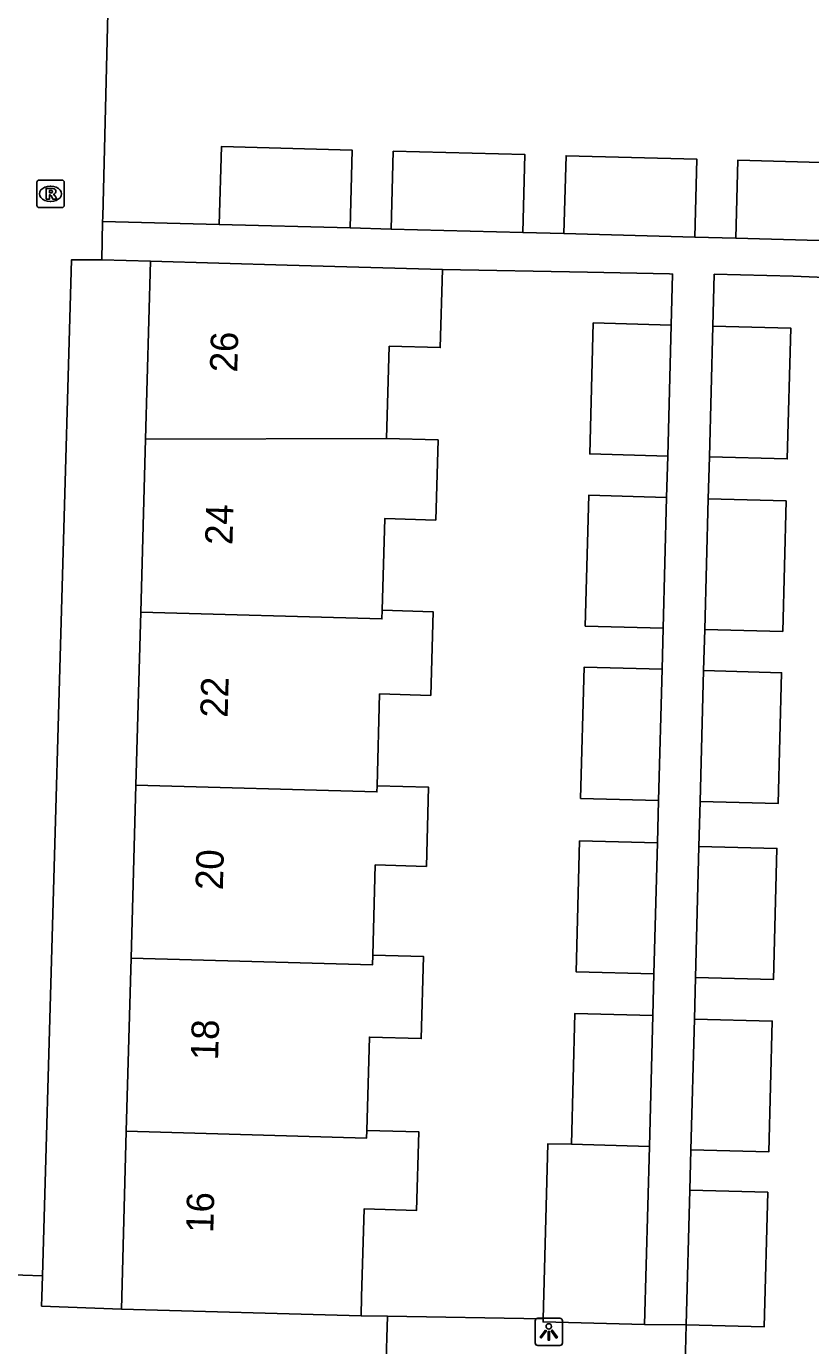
# Model space of a CAD drawing. Extents: x 162082 to 163393, y 388091 to 388632.
# Drawn here: x 162530.45 to 162559.12, y 388248.21 to 388296.46 of the extents above; entities that cross this region are included whole.
import ezdxf

# ---------------------------------------------------------------- set-up
doc = ezdxf.new("R2010")
doc.units = 0
for name, color, linetype in [('IMGEO_Lichtpunt', 7, 'Continuous'), ('IMGEO_Muur', 7, 'Continuous'), ('IMGEO_Pand', 7, 'Continuous'), ('IMGEO_Pand_nummerreeks', 7, 'Continuous'), ('IMGEO_Rijbaan_lokaal_open', 7, 'Continuous'), ('IMGEO_Rioolput', 7, 'Continuous'), ('IMGEO_Voetpad_open', 7, 'Continuous')]:
    doc.layers.add(name, color=color, linetype=linetype)

msp = doc.modelspace()

# ---------------------------------------------------------------- linework, layer by layer
at = {"layer": 'IMGEO_Lichtpunt'}
for p, q in [((162549.046, 388249.12), (162549.046, 388248.313)), ((162549.046, 388249.12), (162549.046, 388248.313)), ((162549.948, 388249.215), (162549.14, 388249.215)), ((162549.948, 388249.215), (162549.14, 388249.215)), ((162550.042, 388248.313), (162550.042, 388249.12)), ((162550.042, 388248.313), (162550.042, 388249.12)), ((162549.14, 388248.219), (162549.948, 388248.219)), ((162549.14, 388248.219), (162549.948, 388248.219))]:
    msp.add_line(p, q, dxfattribs=at)
for points in [[(162549.42, 388248.784), (162549.459, 388248.756), (162549.271, 388248.494), (162549.233, 388248.521), (162549.42, 388248.784)], [(162549.522, 388248.736), (162549.569, 388248.736), (162549.569, 388248.414), (162549.522, 388248.414), (162549.522, 388248.736)], [(162549.632, 388248.756), (162549.67, 388248.783), (162549.857, 388248.521), (162549.818, 388248.493), (162549.632, 388248.756)]]:
    msp.add_lwpolyline(points, dxfattribs=at)
msp.add_circle((162549.545, 388248.918), 0.0994, dxfattribs=at)
for centre, start, end in [((162549.14, 388249.12), 90, 180), ((162549.14, 388249.12), 90, 180), ((162549.948, 388249.12), 0, 90), ((162549.948, 388249.12), 0, 90), ((162549.14, 388248.313), 180, 270), ((162549.14, 388248.313), 180, 270), ((162549.948, 388248.313), 270, 0), ((162549.948, 388248.313), 270, 360)]:
    msp.add_arc(centre, 0.0946, start, end, dxfattribs=at)
at = {"layer": 'IMGEO_Muur'}
msp.add_lwpolyline([(162533.238, 388289.496), (162533.487, 388299.428)], dxfattribs=at)
at = {"layer": 'IMGEO_Pand'}
for points in [[(162537.498, 388289.214), (162537.574, 388292.063), (162542.353, 388291.935), (162542.278, 388289.086)], [(162543.785, 388289.046), (162543.86, 388291.895), (162548.673, 388291.768), (162548.598, 388288.919)], [(162554.885, 388288.751), (162554.961, 388291.6), (162550.176, 388291.728), (162550.1, 388288.879)], [(162561.171, 388288.584), (162561.247, 388291.433), (162556.454, 388291.561), (162556.378, 388288.712)], [(162542.278, 388289.086), (162537.498, 388289.214)], [(162548.598, 388288.919), (162543.785, 388289.046)], [(162550.1, 388288.879), (162554.885, 388288.751)], [(162556.378, 388288.712), (162561.171, 388288.584)], [(162534.803, 388281.363), (162534.984, 388287.867)], [(162534.984, 388287.867), (162539.983, 388287.728), (162545.658, 388287.57)], [(162545.658, 388287.57), (162545.578, 388284.71), (162543.709, 388284.762), (162543.615, 388281.385)], [(162554.021, 388285.537), (162551.172, 388285.613), (162551.044, 388280.822), (162553.893, 388280.746)], [(162553.893, 388280.746), (162554.021, 388285.537)], [(162555.414, 388280.715), (162558.263, 388280.639), (162558.391, 388285.424), (162555.542, 388285.5)], [(162555.542, 388285.5), (162555.414, 388280.715)], [(162543.615, 388281.385), (162534.803, 388281.363)], [(162543.615, 388281.385), (162545.494, 388281.333), (162545.413, 388278.406), (162543.544, 388278.458), (162543.451, 388275.105)], [(162534.627, 388275.035), (162534.803, 388281.363)], [(162553.853, 388279.234), (162551.004, 388279.31), (162550.876, 388274.529), (162553.725, 388274.453)], [(162553.725, 388274.453), (162553.853, 388279.234)], [(162555.246, 388274.408), (162558.095, 388274.332), (162558.222, 388279.108), (162555.373, 388279.184)], [(162555.373, 388279.184), (162555.246, 388274.408)], [(162534.451, 388268.708), (162534.627, 388275.035)], [(162534.627, 388275.035), (162543.442, 388274.789), (162543.451, 388275.105)], [(162543.451, 388275.105), (162545.311, 388275.053), (162545.226, 388271.995), (162543.36, 388272.046), (162543.266, 388268.688)], [(162553.685, 388272.947), (162550.836, 388273.023), (162550.708, 388268.225), (162553.557, 388268.149)], [(162553.557, 388268.149), (162553.685, 388272.947)], [(162555.078, 388268.115), (162557.927, 388268.039), (162558.055, 388272.822), (162555.206, 388272.898)], [(162555.206, 388272.898), (162555.078, 388268.115)], [(162534.275, 388262.38), (162534.451, 388268.708)], [(162534.451, 388268.708), (162543.26, 388268.463), (162543.266, 388268.688)], [(162543.266, 388268.688), (162545.15, 388268.636), (162545.07, 388265.741), (162543.2, 388265.793), (162543.109, 388262.491)], [(162553.516, 388266.598), (162550.667, 388266.674), (162550.539, 388261.889), (162553.388, 388261.813)], [(162553.388, 388261.813), (162553.516, 388266.598)], [(162554.906, 388261.674), (162557.755, 388261.598), (162557.883, 388266.397), (162555.034, 388266.473)], [(162555.034, 388266.473), (162554.906, 388261.674)], [(162534.099, 388256.052), (162534.275, 388262.38)], [(162543.109, 388262.491), (162543.099, 388262.134), (162534.275, 388262.38)], [(162543.109, 388262.491), (162544.967, 388262.44), (162544.884, 388259.443), (162542.986, 388259.496), (162542.891, 388256.087)], [(162553.347, 388260.288), (162550.499, 388260.364), (162550.371, 388255.576)], [(162553.22, 388255.502), (162553.347, 388260.288)], [(162554.738, 388255.374), (162557.587, 388255.298), (162557.715, 388260.081), (162554.866, 388260.157)], [(162554.866, 388260.157), (162554.738, 388255.374)], [(162533.918, 388249.549), (162533.931, 388250), (162534.099, 388256.052)], [(162542.891, 388256.087), (162542.883, 388255.807), (162534.099, 388256.052)], [(162542.891, 388256.087), (162544.788, 388256.034), (162544.708, 388253.158), (162542.79, 388253.211), (162542.7, 388250), (162542.681, 388249.305)], [(162550.371, 388255.576), (162549.511, 388255.598), (162549.338, 388249.19)], [(162550.371, 388255.576), (162553.22, 388255.502)], [(162553.046, 388248.985), (162553.22, 388255.502)], [(162554.567, 388248.972), (162557.416, 388248.896), (162557.548, 388253.821), (162554.699, 388253.897)], [(162554.567, 388248.972), (162554.699, 388253.897)], [(162533.918, 388249.549), (162542.681, 388249.305)], [(162549.338, 388249.19), (162549.335, 388249.08), (162553.046, 388248.985)]]:
    msp.add_lwpolyline(points, dxfattribs=at)
at = {"layer": 'IMGEO_Rijbaan_lokaal_open'}
for points in [[(162543.645, 388249.286), (162543.583, 388247.323)], [(162543.645, 388249.286), (162549.338, 388249.19)], [(162553.046, 388248.985), (162554.567, 388248.972)], [(162554.567, 388248.972), (162554.502, 388246.538)]]:
    msp.add_lwpolyline(points, dxfattribs=at)
at = {"layer": 'IMGEO_Rioolput'}
for p, q in [((162530.827, 388289.909), (162530.827, 388290.761)), ((162530.902, 388290.835), (162531.754, 388290.835)), ((162531.315, 388290.615), (162531.34, 388290.615)), ((162531.828, 388290.761), (162531.828, 388289.909)), ((162531.754, 388289.835), (162530.902, 388289.835)), ((162531.338, 388290.055), (162531.313, 388290.055))]:
    msp.add_line(p, q, dxfattribs=at)
for points in [[(162530.827, 388289.909), (162530.827, 388290.761)], [(162530.902, 388290.835), (162531.754, 388290.835)], [(162531.828, 388290.761), (162531.828, 388289.909)], [(162531.416, 388290.533), (162531.164, 388290.535), (162531.164, 388290.135)], [(162531.164, 388290.135), (162531.288, 388290.135), (162531.288, 388290.297), (162531.299, 388290.297)], [(162531.342, 388290.454), (162531.288, 388290.454), (162531.288, 388290.373)], [(162531.288, 388290.373), (162531.34, 388290.373)], [(162531.346, 388290.268), (162531.417, 388290.135), (162531.557, 388290.135), (162531.492, 388290.261)], [(162531.754, 388289.835), (162530.902, 388289.835)]]:
    msp.add_lwpolyline(points, dxfattribs=at)
for centre, radius, start, end in [((162530.904, 388290.759), 0.0765, 91.552, 178.448), ((162530.904, 388290.759), 0.0765, 91.552, 178.448), ((162531.752, 388290.759), 0.0765, 1.552, 88.448), ((162531.752, 388290.759), 0.0765, 1.552, 88.448), ((162531.298, 388290.244), 0.0533, 26.0293, 88.6989), ((162531.324, 388290.562), 0.19, 274.7715, 282.9687), ((162531.348, 388290.358), 0.0964, 77.0061, 93.1865), ((162531.362, 388290.415), 0.0378, 276.6634, 79.6772), ((162531.415, 388290.423), 0.109, 350.3612, 89.416), ((162531.413, 388290.423), 0.112, 277.5842, 350.9817), ((162531.397, 388290.208), 0.108, 29.5134, 73.7905), ((162530.904, 388289.911), 0.0765, 181.552, 268.448), ((162530.904, 388289.911), 0.0765, 181.552, 268.448), ((162531.752, 388289.911), 0.0765, 271.552, 358.448), ((162531.752, 388289.911), 0.0765, 271.552, 358.448)]:
    msp.add_arc(centre, radius, start, end, dxfattribs=at)
for centre, major_axis, ratio, start_param, end_param in [((162531.314, 388290.335), (-0.387, 0.002), 0.722429, 4.712389, 7.853982), ((162531.339, 388290.335), (-0.39, 0.002), 0.717154, 1.570796, 4.712389)]:
    msp.add_ellipse(centre, major_axis=major_axis, ratio=ratio, start_param=start_param, end_param=end_param, dxfattribs=at)
at = {"layer": 'IMGEO_Voetpad_open'}
for points in [[(162533.487, 388299.428), (162533.238, 388289.496), (162533.234, 388289.327)], [(162533.234, 388289.327), (162533.199, 388287.922)], [(162537.498, 388289.214), (162533.234, 388289.327)], [(162543.785, 388289.046), (162542.278, 388289.086)], [(162550.1, 388288.879), (162548.598, 388288.919)], [(162556.378, 388288.712), (162554.885, 388288.751)], [(162531.036, 388250.765), (162532.089, 388287.917), (162533.199, 388287.922)], [(162533.199, 388287.922), (162534.984, 388287.867)], [(162545.658, 388287.57), (162550.954, 388287.473), (162553.952, 388287.404), (162554.071, 388287.401), (162554.021, 388285.537)], [(162555.542, 388285.5), (162555.592, 388287.396), (162558.479, 388287.33), (162563.431, 388287.118)], [(162553.893, 388280.746), (162553.853, 388279.234)], [(162555.373, 388279.184), (162555.414, 388280.715)], [(162553.725, 388274.453), (162553.685, 388272.947)], [(162555.206, 388272.898), (162555.246, 388274.408)], [(162553.557, 388268.149), (162553.516, 388266.598)], [(162555.034, 388266.473), (162555.078, 388268.115)], [(162553.388, 388261.813), (162553.347, 388260.288)], [(162554.866, 388260.157), (162554.906, 388261.674)], [(162554.699, 388253.897), (162554.738, 388255.374)], [(162528.15, 388250.86), (162531.036, 388250.765)], [(162531.036, 388250.765), (162531.014, 388250), (162531.004, 388249.658), (162533.918, 388249.549)], [(162542.681, 388249.305), (162543.645, 388249.286)]]:
    msp.add_lwpolyline(points, dxfattribs=at)

# ---------------------------------------------------------------- texts
at = {"layer": 'IMGEO_Pand_nummerreeks'}
for s, p in [('26', (162538.152, 388283.794)), ('24', (162537.977, 388277.483)), ('22', (162537.801, 388271.168)), ('20', (162537.626, 388264.863)), ('18', (162537.452, 388258.643)), ('16', (162537.277, 388252.329))]:
    msp.add_text(s, height=1, rotation=88.4071, dxfattribs=at).set_placement(p)

doc.saveas('drawing.dxf')
